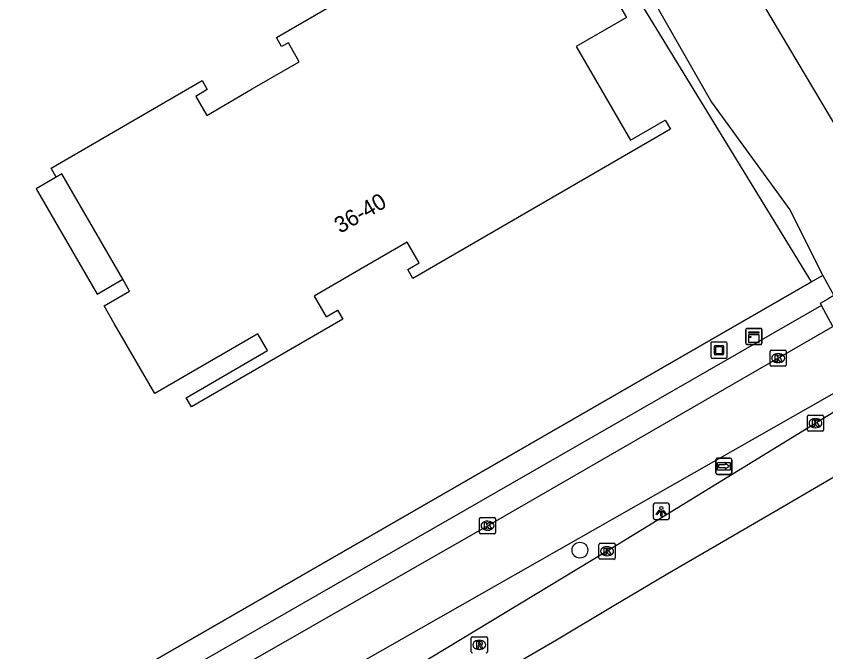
# Model space of a CAD drawing. Extents: x 157692 to 159670, y 381454 to 383289.
# Drawn here: x 159279.3 to 159329.3, y 382294.6 to 382333.8 of the extents above; entities that cross this region are included whole.
import ezdxf

# ---------------------------------------------------------------- set-up
doc = ezdxf.new("R2010")
doc.units = 0
for name, color, linetype in [('IMGEO_Boom', 7, 'Continuous'), ('IMGEO_Fietspad_gesloten', 7, 'Continuous'), ('IMGEO_Groenvoorziening', 7, 'Continuous'), ('IMGEO_Hek', 7, 'Continuous'), ('IMGEO_Kast', 7, 'Continuous'), ('IMGEO_Kolk', 7, 'Continuous'), ('IMGEO_Kunstobject', 7, 'Continuous'), ('IMGEO_Lichtpunt', 7, 'Continuous'), ('IMGEO_Pand', 7, 'Continuous'), ('IMGEO_Pand_nummerreeks', 7, 'Continuous'), ('IMGEO_Pand_overbouw', 7, 'Continuous'), ('IMGEO_Rijbaan_regionaal_gesloten', 7, 'Continuous'), ('IMGEO_Rioolput', 7, 'Continuous'), ('IMGEO_Voetpad_gesloten', 7, 'Continuous'), ('IMGEO_Voetpad_open', 7, 'Continuous'), ('IMGEO_Waterloop', 7, 'Continuous'), ('IMGEO_Wegwijzer', 7, 'Continuous')]:
    doc.layers.add(name, color=color, linetype=linetype)

msp = doc.modelspace()

# ---------------------------------------------------------------- linework, layer by layer
at = {"layer": 'IMGEO_Boom'}
msp.add_circle((159314.125, 382300.846), 0.489, dxfattribs=at)
at = {"layer": 'IMGEO_Fietspad_gesloten'}
for points in [[(159261.04, 382275.183), (159275.744, 382283.712), (159308.412, 382302.358), (159329.765, 382314.659)], [(159332.094, 382311.83), (159277.688, 382280.901), (159270.379, 382276.668)]]:
    msp.add_lwpolyline(points, dxfattribs=at)
at = {"layer": 'IMGEO_Groenvoorziening'}
for points in [[(159328.456, 382317.435), (159293.957, 382373.753), (159216.622, 382500), (159163.39, 382587.536), (159160.939, 382586.067)], [(159304.782, 382357.823), (159308.31, 382351.805), (159318.309, 382335.473), (159322.263, 382328.528), (159327.116, 382321.868), (159329.14, 382317.829)], [(159329.14, 382317.829), (159328.456, 382317.435)], [(159329.14, 382317.829), (159329.829, 382316.582), (159329.471, 382316.376)], [(159328.456, 382317.435), (159273.494, 382285.815), (159272.217, 382284.946), (159243.94, 382268.627)]]:
    msp.add_lwpolyline(points, dxfattribs=at)
at = {"layer": 'IMGEO_Hek'}
for points in [[(159328.456, 382317.435), (159293.957, 382373.753), (159216.622, 382500), (159163.39, 382587.536)], [(159329.14, 382317.829), (159328.456, 382317.435)], [(159237.19, 382264.707), (159242.285, 382267.672), (159272.217, 382284.946), (159273.494, 382285.815), (159328.456, 382317.435)]]:
    msp.add_lwpolyline(points, dxfattribs=at)
at = {"layer": 'IMGEO_Kast'}
for p, q in [((159324.386, 382313.63), (159324.386, 382314.471)), ((159324.386, 382314.471), (159324.386, 382313.63)), ((159324.461, 382314.555), (159325.302, 382314.555)), ((159325.302, 382314.555), (159324.461, 382314.555)), ((159325.386, 382314.48), (159325.386, 382313.639)), ((159325.386, 382313.639), (159325.386, 382314.48)), ((159325.311, 382313.555), (159324.47, 382313.555)), ((159324.47, 382313.555), (159325.311, 382313.555))]:
    msp.add_line(p, q, dxfattribs=at)
for points in [[(159324.581, 382314.345), (159325.181, 382314.345), (159325.181, 382314.26), (159324.581, 382314.26), (159324.581, 382314.345)], [(159324.581, 382314.17), (159325.181, 382314.17), (159325.181, 382313.681), (159324.581, 382313.681), (159324.581, 382314.17)]]:
    msp.add_lwpolyline(points, dxfattribs=at)
msp.add_circle((159324.665, 382314.019), 0.0377, dxfattribs=at)
for centre, start, end in [((159324.464, 382314.477), 92.4484, 184.2845), ((159324.464, 382314.477), 92.4484, 184.2845), ((159325.308, 382314.477), 2.4484, 94.2845), ((159325.308, 382314.477), 2.4484, 94.2845), ((159324.464, 382313.633), 182.4484, 274.2845), ((159324.464, 382313.633), 182.4484, 274.2845), ((159325.308, 382313.633), 272.4484, 4.2845), ((159325.308, 382313.633), 272.4484, 4.2845)]:
    msp.add_arc(centre, 0.0779, start, end, dxfattribs=at)
at = {"layer": 'IMGEO_Kolk'}
for p, q in [((159325.888, 382312.288), (159325.888, 382313.14)), ((159325.963, 382313.214), (159326.815, 382313.214)), ((159326.889, 382313.14), (159326.889, 382312.288)), ((159326.376, 382312.994), (159326.401, 382312.994)), ((159326.815, 382312.214), (159325.963, 382312.214)), ((159326.399, 382312.434), (159326.374, 382312.434)), ((159328.27, 382309.191), (159329.122, 382309.191)), ((159328.195, 382308.265), (159328.195, 382309.117)), ((159328.683, 382308.971), (159328.708, 382308.971)), ((159329.196, 382309.117), (159329.196, 382308.265)), ((159329.122, 382308.191), (159328.27, 382308.191)), ((159328.706, 382308.411), (159328.681, 382308.411)), ((159307.911, 382301.932), (159307.911, 382302.784)), ((159307.986, 382302.858), (159308.838, 382302.858)), ((159308.399, 382302.638), (159308.424, 382302.638)), ((159308.912, 382302.784), (159308.912, 382301.932)), ((159308.838, 382301.858), (159307.986, 382301.858)), ((159308.422, 382302.078), (159308.397, 382302.078)), ((159315.305, 382300.354), (159315.305, 382301.206)), ((159315.38, 382301.28), (159316.232, 382301.28)), ((159316.306, 382301.206), (159316.306, 382300.354)), ((159315.793, 382301.06), (159315.818, 382301.06)), ((159316.232, 382300.28), (159315.38, 382300.28)), ((159315.816, 382300.5), (159315.791, 382300.5))]:
    msp.add_line(p, q, dxfattribs=at)
for points in [[(159325.888, 382312.288), (159325.888, 382313.14)], [(159325.963, 382313.214), (159326.815, 382313.214)], [(159326.889, 382313.14), (159326.889, 382312.288)], [(159326.209, 382312.914), (159326.332, 382312.914), (159326.332, 382312.763), (159326.462, 382312.914), (159326.626, 382312.914), (159326.48, 382312.763), (159326.633, 382312.514), (159326.481, 382312.514), (159326.396, 382312.678), (159326.332, 382312.611), (159326.332, 382312.514), (159326.209, 382312.514), (159326.209, 382312.914)], [(159326.815, 382312.214), (159325.963, 382312.214)], [(159328.27, 382309.191), (159329.122, 382309.191)], [(159328.195, 382308.265), (159328.195, 382309.117)], [(159328.516, 382308.891), (159328.639, 382308.891), (159328.639, 382308.74), (159328.769, 382308.891), (159328.933, 382308.891), (159328.787, 382308.74), (159328.94, 382308.491), (159328.788, 382308.491), (159328.703, 382308.655), (159328.639, 382308.588), (159328.639, 382308.491), (159328.516, 382308.491), (159328.516, 382308.891)], [(159329.196, 382309.117), (159329.196, 382308.265)], [(159329.122, 382308.191), (159328.27, 382308.191)], [(159307.911, 382301.932), (159307.911, 382302.784)], [(159307.986, 382302.858), (159308.838, 382302.858)], [(159308.912, 382302.784), (159308.912, 382301.932)], [(159308.232, 382302.558), (159308.355, 382302.558), (159308.355, 382302.407), (159308.485, 382302.558), (159308.649, 382302.558), (159308.503, 382302.407), (159308.656, 382302.158), (159308.504, 382302.158), (159308.419, 382302.322), (159308.355, 382302.255), (159308.355, 382302.158), (159308.232, 382302.158), (159308.232, 382302.558)], [(159308.838, 382301.858), (159307.986, 382301.858)], [(159315.305, 382300.354), (159315.305, 382301.206)], [(159315.38, 382301.28), (159316.232, 382301.28)], [(159316.306, 382301.206), (159316.306, 382300.354)], [(159315.626, 382300.98), (159315.749, 382300.98), (159315.749, 382300.829), (159315.879, 382300.98), (159316.043, 382300.98), (159315.897, 382300.829), (159316.05, 382300.58), (159315.898, 382300.58), (159315.813, 382300.744), (159315.749, 382300.677), (159315.749, 382300.58), (159315.626, 382300.58), (159315.626, 382300.98)], [(159316.232, 382300.28), (159315.38, 382300.28)]]:
    msp.add_lwpolyline(points, dxfattribs=at)
for centre, start, end in [((159325.965, 382313.138), 91.552, 178.448), ((159325.965, 382313.138), 91.552, 178.448), ((159326.813, 382313.138), 1.552, 88.448), ((159326.813, 382313.138), 1.552, 88.448), ((159325.965, 382312.29), 181.552, 268.448), ((159325.965, 382312.29), 181.552, 268.448), ((159326.813, 382312.29), 271.552, 358.448), ((159326.813, 382312.29), 271.552, 358.448), ((159328.272, 382309.115), 91.552, 178.448), ((159328.272, 382309.115), 91.552, 178.448), ((159329.12, 382309.115), 1.552, 88.448), ((159329.12, 382309.115), 1.552, 88.448), ((159328.272, 382308.267), 181.552, 268.448), ((159328.272, 382308.267), 181.552, 268.448), ((159329.12, 382308.267), 271.552, 358.448), ((159329.12, 382308.267), 271.552, 358.448), ((159307.988, 382302.782), 91.552, 178.448), ((159307.988, 382302.782), 91.552, 178.448), ((159308.836, 382302.782), 1.552, 88.448), ((159308.836, 382302.782), 1.552, 88.448), ((159307.988, 382301.934), 181.552, 268.448), ((159307.988, 382301.934), 181.552, 268.448), ((159308.836, 382301.934), 271.552, 358.448), ((159308.836, 382301.934), 271.552, 358.448), ((159315.382, 382301.204), 91.552, 178.448), ((159315.382, 382301.204), 91.552, 178.448), ((159316.23, 382301.204), 1.552, 88.448), ((159316.23, 382301.204), 1.552, 88.448), ((159315.382, 382300.356), 181.552, 268.448), ((159315.382, 382300.356), 181.552, 268.448), ((159316.23, 382300.356), 271.552, 358.448), ((159316.23, 382300.356), 271.552, 358.448)]:
    msp.add_arc(centre, 0.0765, start, end, dxfattribs=at)
for centre, major_axis, ratio, start_param, end_param in [((159326.375, 382312.714), (-0.387, 0.002), 0.722429, 4.712389, 7.853982), ((159326.4, 382312.714), (-0.39, 0.002), 0.717154, 1.570796, 4.712389), ((159328.682, 382308.691), (-0.387, 0.002), 0.722429, 4.712389, 7.853982), ((159328.707, 382308.691), (-0.39, 0.002), 0.717154, 1.570796, 4.712389), ((159308.398, 382302.358), (-0.387, 0.002), 0.722429, 4.712389, 7.853982), ((159308.423, 382302.358), (-0.39, 0.002), 0.717154, 1.570796, 4.712389), ((159315.792, 382300.78), (-0.387, 0.002), 0.722429, 4.712389, 7.853982), ((159315.817, 382300.78), (-0.39, 0.002), 0.717154, 1.570796, 4.712389)]:
    msp.add_ellipse(centre, major_axis=major_axis, ratio=ratio, start_param=start_param, end_param=end_param, dxfattribs=at)
at = {"layer": 'IMGEO_Kunstobject'}
for p, q in [((159322.227, 382313.626), (159322.227, 382312.785)), ((159322.227, 382313.626), (159322.227, 382312.785)), ((159323.143, 382313.71), (159322.302, 382313.71)), ((159323.143, 382313.71), (159322.302, 382313.71)), ((159323.227, 382312.794), (159323.227, 382313.635)), ((159323.227, 382312.794), (159323.227, 382313.635)), ((159322.441, 382312.974), (159322.441, 382313.448)), ((159322.491, 382313.498), (159322.965, 382313.498)), ((159322.521, 382313.398), (159322.521, 382313.024)), ((159322.915, 382313.418), (159322.541, 382313.418)), ((159322.935, 382313.024), (159322.935, 382313.398)), ((159323.015, 382313.448), (159323.015, 382312.974)), ((159322.311, 382312.71), (159323.152, 382312.71)), ((159322.311, 382312.71), (159323.152, 382312.71)), ((159322.965, 382312.924), (159322.491, 382312.924)), ((159322.541, 382313.004), (159322.915, 382313.004))]:
    msp.add_line(p, q, dxfattribs=at)
for centre, radius, start, end in [((159322.305, 382313.632), 0.0779, 92.4484, 184.2845), ((159322.305, 382313.632), 0.0779, 92.4484, 184.2845), ((159323.149, 382313.632), 0.0779, 2.4484, 94.2845), ((159323.149, 382313.632), 0.0779, 2.4484, 94.2845), ((159322.491, 382313.448), 0.05, 90, 180), ((159322.541, 382313.398), 0.02, 90, 180), ((159322.915, 382313.398), 0.02, 360, 90), ((159322.965, 382313.448), 0.05, 360, 90), ((159322.305, 382312.788), 0.0779, 182.4484, 274.2845), ((159322.305, 382312.788), 0.0779, 182.4484, 274.2845), ((159322.491, 382312.974), 0.05, 180, 270), ((159322.541, 382313.024), 0.02, 180, 270), ((159322.915, 382313.024), 0.02, 270, 0), ((159322.965, 382312.974), 0.05, 270, 0), ((159323.149, 382312.788), 0.0779, 272.4484, 4.2845), ((159323.149, 382312.788), 0.0779, 272.4484, 4.2845)]:
    msp.add_arc(centre, radius, start, end, dxfattribs=at)
at = {"layer": 'IMGEO_Lichtpunt'}
for p, q in [((159318.66, 382303.651), (159318.66, 382302.844)), ((159318.66, 382303.651), (159318.66, 382302.844)), ((159319.562, 382303.746), (159318.754, 382303.746)), ((159319.562, 382303.746), (159318.754, 382303.746)), ((159319.656, 382302.844), (159319.656, 382303.651)), ((159319.656, 382302.844), (159319.656, 382303.651)), ((159318.754, 382302.75), (159319.562, 382302.75)), ((159318.754, 382302.75), (159319.562, 382302.75))]:
    msp.add_line(p, q, dxfattribs=at)
for points in [[(159319.034, 382303.315), (159319.073, 382303.287), (159318.885, 382303.025), (159318.847, 382303.052), (159319.034, 382303.315)], [(159319.136, 382303.267), (159319.183, 382303.267), (159319.183, 382302.945), (159319.136, 382302.945), (159319.136, 382303.267)], [(159319.246, 382303.287), (159319.284, 382303.314), (159319.471, 382303.052), (159319.432, 382303.024), (159319.246, 382303.287)]]:
    msp.add_lwpolyline(points, dxfattribs=at)
msp.add_circle((159319.159, 382303.449), 0.0994, dxfattribs=at)
for centre, start, end in [((159318.754, 382303.651), 90, 180), ((159318.754, 382303.651), 90, 180), ((159319.562, 382303.651), 0, 90), ((159319.562, 382303.651), 0, 90), ((159318.754, 382302.844), 180, 270), ((159318.754, 382302.844), 180, 270), ((159319.562, 382302.844), 270, 0), ((159319.562, 382302.844), 270, 360)]:
    msp.add_arc(centre, 0.0946, start, end, dxfattribs=at)
at = {"layer": 'IMGEO_Pand'}
msp.add_lwpolyline([(159315.785, 382335.86), (159316.999, 382333.763), (159313.893, 382331.965), (159317.246, 382326.174), (159319.401, 382327.421), (159319.726, 382326.86), (159303.796, 382317.639), (159303.472, 382318.198), (159304.185, 382318.611), (159303.448, 382319.885), (159300.558, 382318.212), (159297.685, 382316.549), (159298.424, 382315.272), (159299.137, 382315.685), (159299.462, 382315.124), (159290.091, 382309.699), (159289.767, 382310.259), (159294.808, 382313.177), (159294.205, 382314.219), (159287.828, 382310.527), (159285.323, 382314.854), (159284.693, 382315.943), (159286.273, 382316.858), (159285.852, 382317.585), (159282.081, 382324.099), (159281.735, 382323.899), (159281.411, 382324.459), (159290.755, 382329.868), (159291.08, 382329.307), (159290.362, 382328.891), (159291.041, 382327.717), (159293.863, 382329.351), (159296.77, 382331.034), (159296.092, 382332.205), (159295.677, 382331.964), (159295.353, 382332.524), (159311.319, 382341.767)], dxfattribs=at)
at = {"layer": 'IMGEO_Pand_overbouw'}
msp.add_lwpolyline([(159285.852, 382317.585), (159282.081, 382324.099), (159281.735, 382323.899), (159280.501, 382323.185), (159284.273, 382316.67)], close=True, dxfattribs=at)
at = {"layer": 'IMGEO_Rijbaan_regionaal_gesloten'}
for points in [[(159332.543, 382311.052), (159315.806, 382300.78), (159294.998, 382288.222), (159292.382, 382286.753)], [(159334.346, 382307.927), (159333.436, 382307.399), (159329.984, 382305.43), (159326.449, 382303.382), (159319.564, 382299.394), (159316.116, 382297.343), (159312.667, 382295.292), (159309.236, 382293.285)]]:
    msp.add_lwpolyline(points, dxfattribs=at)
at = {"layer": 'IMGEO_Rioolput'}
for p, q in [((159307.4, 382294.566), (159307.4, 382295.418)), ((159307.475, 382295.492), (159308.327, 382295.492)), ((159307.888, 382295.272), (159307.913, 382295.272)), ((159308.401, 382295.418), (159308.401, 382294.566)), ((159307.911, 382294.712), (159307.886, 382294.712))]:
    msp.add_line(p, q, dxfattribs=at)
for points in [[(159307.4, 382294.566), (159307.4, 382295.418)], [(159307.475, 382295.492), (159308.327, 382295.492)], [(159307.989, 382295.19), (159307.737, 382295.192), (159307.737, 382294.792)], [(159307.915, 382295.111), (159307.861, 382295.111), (159307.861, 382295.03)], [(159308.401, 382295.418), (159308.401, 382294.566)], [(159307.737, 382294.792), (159307.861, 382294.792), (159307.861, 382294.954), (159307.872, 382294.954)], [(159307.861, 382295.03), (159307.913, 382295.03)], [(159307.919, 382294.925), (159307.99, 382294.792), (159308.13, 382294.792), (159308.065, 382294.918)]]:
    msp.add_lwpolyline(points, dxfattribs=at)
for centre, radius, start, end in [((159307.477, 382295.416), 0.0765, 91.552, 178.448), ((159307.477, 382295.416), 0.0765, 91.552, 178.448), ((159307.921, 382295.015), 0.0964, 77.0061, 93.1865), ((159307.935, 382295.072), 0.0378, 276.6634, 79.6772), ((159307.988, 382295.08), 0.109, 350.3612, 89.416), ((159308.325, 382295.416), 0.0765, 1.552, 88.448), ((159308.325, 382295.416), 0.0765, 1.552, 88.448), ((159307.871, 382294.901), 0.0533, 26.0293, 88.6989), ((159307.897, 382295.219), 0.19, 274.7715, 282.9687), ((159307.986, 382295.08), 0.112, 277.5842, 350.9817), ((159307.97, 382294.865), 0.108, 29.5134, 73.7905), ((159307.477, 382294.568), 0.0765, 181.552, 268.448), ((159307.477, 382294.568), 0.0765, 181.552, 268.448), ((159308.325, 382294.568), 0.0765, 271.552, 358.448), ((159308.325, 382294.568), 0.0765, 271.552, 358.448)]:
    msp.add_arc(centre, radius, start, end, dxfattribs=at)
for centre, major_axis, ratio, start_param, end_param in [((159307.887, 382294.992), (-0.387, 0.002), 0.722429, 4.712389, 7.853982), ((159307.912, 382294.992), (-0.39, 0.002), 0.717154, 1.570796, 4.712389)]:
    msp.add_ellipse(centre, major_axis=major_axis, ratio=ratio, start_param=start_param, end_param=end_param, dxfattribs=at)
at = {"layer": 'IMGEO_Voetpad_gesloten'}
for points in [[(159329.059, 382315.963), (159328.996, 382316.103), (159329.471, 382316.376)], [(159329.765, 382314.659), (159329.059, 382315.963)]]:
    msp.add_lwpolyline(points, dxfattribs=at)
at = {"layer": 'IMGEO_Voetpad_open'}
msp.add_lwpolyline([(159329.059, 382315.963), (159263.748, 382278.5)], dxfattribs=at)
at = {"layer": 'IMGEO_Waterloop'}
msp.add_lwpolyline([(159291.763, 382390.163), (159302.328, 382373.506), (159323.425, 382338.014), (159330.706, 382325.766), (159333.902, 382319.981), (159340.281, 382308.847)], dxfattribs=at)
at = {"layer": 'IMGEO_Wegwijzer'}
for p, q in [((159322.525, 382305.631), (159322.525, 382306.431)), ((159322.525, 382306.431), (159322.525, 382305.631)), ((159322.625, 382306.531), (159323.415, 382306.531)), ((159323.415, 382306.531), (159322.625, 382306.531)), ((159323.515, 382306.431), (159323.515, 382305.631)), ((159323.515, 382305.631), (159323.515, 382306.431)), ((159323.415, 382305.531), (159322.625, 382305.531)), ((159322.625, 382305.531), (159323.415, 382305.531))]:
    msp.add_line(p, q, dxfattribs=at)
for points in [[(159322.626, 382306.263), (159323.414, 382306.263), (159323.414, 382305.799), (159322.626, 382305.799), (159322.626, 382306.263)], [(159322.691, 382306.115), (159322.691, 382306.031), (159322.691, 382305.947), (159323.102, 382305.947), (159323.102, 382305.864), (159323.349, 382306.031), (159323.102, 382306.198), (159323.102, 382306.115), (159322.691, 382306.115)]]:
    msp.add_lwpolyline(points, dxfattribs=at)
for centre, start, end in [((159322.625, 382306.431), 90, 180), ((159322.625, 382306.431), 90, 180), ((159323.415, 382306.431), 0, 90), ((159323.415, 382306.431), 360, 90), ((159322.625, 382305.631), 180, 270), ((159322.625, 382305.631), 180, 270), ((159323.415, 382305.631), 270, 0), ((159323.415, 382305.631), 270, 0)]:
    msp.add_arc(centre, 0.1, start, end, dxfattribs=at)

# ---------------------------------------------------------------- texts
at = {"layer": 'IMGEO_Pand_nummerreeks'}
msp.add_text('36-40', height=1, rotation=30.0662, dxfattribs=at).set_placement((159299.296, 382320.393))

doc.saveas('drawing.dxf')
